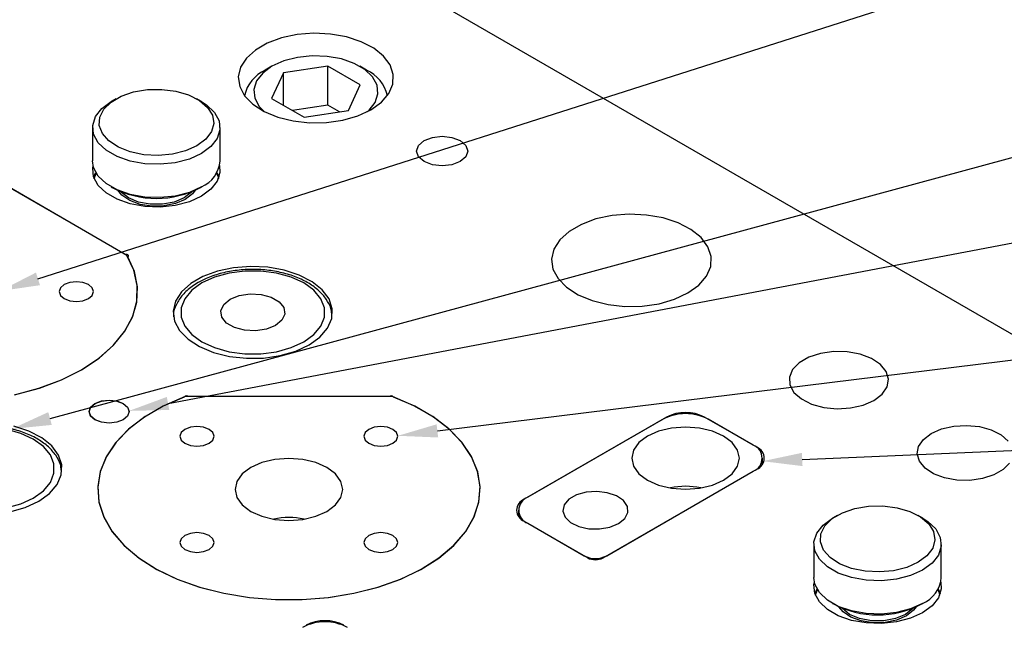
# Model space of a CAD drawing. Header units: inches. Extents: x 220 to 877, y 4 to 174.
# Tile 477 of 656: x 496.13 to 499.99, y 149.25 to 151.63. Entities that reach past the tile are written whole.
import ezdxf

# ---------------------------------------------------------------- set-up
doc = ezdxf.new("R2010")
doc.units = ezdxf.units.IN
doc.header["$LTSCALE"] = 0.5
doc.header["$MEASUREMENT"] = 0
for name, color, linetype in [('DIE-M-S', 8, 'Continuous'), ('DIE-M-S2', 1, 'Continuous'), ('DIE-M-S3', 8, 'Continuous'), ('SID-M-S', 105, 'Continuous'), ('SVD-M-S', 8, 'Continuous')]:
    doc.layers.add(name, color=color, linetype=linetype)

msp = doc.modelspace()

# ---------------------------------------------------------------- linework, layer by layer
at = {"layer": 'DIE-M-S', "linetype": 'Continuous', "lineweight": 25}
for p, q in [((501.20909, 149.70784), (491.24602, 155.45939)), ((497.2183, 151.56835), (497.15649, 151.55524)), ((497.28354, 151.57348), (497.2183, 151.56835)), ((497.34917, 151.57039), (497.28354, 151.57348)), ((497.41211, 151.55924), (497.34917, 151.57039)), ((497.10101, 151.53477), (497.05445, 151.50789)), ((497.15649, 151.55524), (497.10101, 151.53477)), ((497.46943, 151.54053), (497.41211, 151.55924)), ((497.51844, 151.51515), (497.46943, 151.54053)), ((497.05445, 151.50789), (497.01899, 151.47586)), ((497.55685, 151.48427), (497.51844, 151.51515)), ((497.58287, 151.44936), (497.55685, 151.48427)), ((497.01899, 151.47586), (496.99629, 151.44018)), ((497.59528, 151.41203), (497.58287, 151.44936)), ((496.99629, 151.44018), (496.9874, 151.40252)), ((497.5935, 151.37403), (497.59528, 151.41203)), ((496.9874, 151.40252), (496.99274, 151.36463)), ((497.57761, 151.33714), (497.5935, 151.37403)), ((496.99274, 151.36463), (497.01207, 151.3283)), ((497.54835, 151.30309), (497.57761, 151.33714)), ((497.01207, 151.3283), (497.04447, 151.29521)), ((497.04447, 151.29521), (497.08844, 151.26691)), ((497.5071, 151.27346), (497.54835, 151.30309)), ((497.08844, 151.26691), (497.14192, 151.24474)), ((497.45578, 151.24965), (497.5071, 151.27346)), ((497.14192, 151.24474), (497.20241, 151.22972)), ((497.20241, 151.22972), (497.26707, 151.22256)), ((497.26707, 151.22256), (497.33289, 151.22358)), ((497.33289, 151.22358), (497.39679, 151.23276)), ((497.39679, 151.23276), (497.45578, 151.24965)), ((497.69391, 151.13422), (497.7157, 151.15304)), ((497.7157, 151.15304), (497.7483, 151.16562)), ((497.7483, 151.16562), (497.78676, 151.17003)), ((497.78676, 151.17003), (497.82522, 151.16562)), ((497.82522, 151.16562), (497.85782, 151.15304)), ((497.85782, 151.15304), (497.87961, 151.13422)), ((497.68626, 151.11202), (497.69391, 151.13422)), ((497.69391, 151.08981), (497.68626, 151.11202)), ((497.87961, 151.13422), (497.88726, 151.11202)), ((497.88726, 151.11202), (497.87961, 151.08981)), ((497.7157, 151.07099), (497.69391, 151.08981)), ((497.7483, 151.05842), (497.7157, 151.07099)), ((497.78676, 151.054), (497.7483, 151.05842)), ((497.82522, 151.05842), (497.78676, 151.054)), ((497.85782, 151.07099), (497.82522, 151.05842)), ((497.87961, 151.08981), (497.85782, 151.07099)), ((496.41645, 151.04521), (496.41803, 151.05487)), ((496.42009, 151.01048), (496.41645, 151.04521)), ((496.91554, 151.02778), (496.90468, 150.99356)), ((496.91396, 151.05487), (496.91554, 151.02778)), ((496.43802, 150.97727), (496.42009, 151.01048)), ((496.90468, 150.99356), (496.87994, 150.96184)), ((496.54455, 150.70656), (496.09447, 150.96639)), ((496.4692, 150.94749), (496.43802, 150.97727)), ((496.51182, 150.92289), (496.4692, 150.94749)), ((496.87994, 150.96184), (496.84277, 150.93445)), ((496.56339, 150.90489), (496.51182, 150.92289)), ((496.62093, 150.89454), (496.56339, 150.90489)), ((496.79533, 150.91299), (496.74037, 150.89871)), ((496.84277, 150.93445), (496.79533, 150.91299)), ((496.68109, 150.89244), (496.62093, 150.89454)), ((496.74037, 150.89871), (496.68109, 150.89244)), ((498.38993, 150.84554), (498.33281, 150.82446)), ((498.45356, 150.85903), (498.38993, 150.84554)), ((498.52073, 150.86432), (498.45356, 150.85903)), ((498.5883, 150.86114), (498.52073, 150.86432)), ((498.6531, 150.84965), (498.5883, 150.86114)), ((498.71212, 150.83039), (498.6531, 150.84965)), ((498.76258, 150.80426), (498.71212, 150.83039)), ((498.28488, 150.79679), (498.24837, 150.76381)), ((498.33281, 150.82446), (498.28488, 150.79679)), ((498.80212, 150.77247), (498.76258, 150.80426)), ((498.24837, 150.76381), (498.22499, 150.72708)), ((498.82891, 150.73652), (498.80212, 150.77247)), ((498.22499, 150.72708), (498.21584, 150.6883)), ((498.84169, 150.69809), (498.82891, 150.73652)), ((496.54779, 150.70675), (496.54455, 150.70656)), ((496.55095, 150.70633), (496.54779, 150.70675)), ((496.55372, 150.70534), (496.55095, 150.70633)), ((496.55579, 150.70389), (496.55372, 150.70534)), ((496.55426, 150.69693), (496.55614, 150.69846)), ((496.57991, 150.63905), (496.55426, 150.69693)), ((496.55694, 150.70214), (496.55579, 150.70389)), ((496.55614, 150.69846), (496.55706, 150.70026)), ((496.55706, 150.70026), (496.55694, 150.70214)), ((498.21584, 150.6883), (498.22134, 150.6493)), ((498.83985, 150.65897), (498.84169, 150.69809)), ((496.59151, 150.57967), (496.57991, 150.63905)), ((496.90545, 150.64092), (496.84851, 150.61991)), ((496.96888, 150.65437), (496.90545, 150.64092)), ((497.03583, 150.65964), (496.96888, 150.65437)), ((497.10319, 150.65647), (497.03583, 150.65964)), ((497.16778, 150.64502), (497.10319, 150.65647)), ((497.22661, 150.62582), (497.16778, 150.64502)), ((498.22134, 150.6493), (498.24124, 150.61189)), ((498.82349, 150.62099), (498.83985, 150.65897)), ((496.84851, 150.61991), (496.80073, 150.59232)), ((497.27691, 150.59977), (497.22661, 150.62582)), ((497.31633, 150.56809), (497.27691, 150.59977)), ((498.24124, 150.61189), (498.2746, 150.57782)), ((498.79337, 150.58593), (498.82349, 150.62099)), ((496.58885, 150.51994), (496.59151, 150.57967)), ((496.76434, 150.55946), (496.74103, 150.52284)), ((496.80073, 150.59232), (496.76434, 150.55946)), ((497.34303, 150.53225), (497.31633, 150.56809)), ((498.2746, 150.57782), (498.31987, 150.54869)), ((498.7509, 150.55543), (498.79337, 150.58593)), ((496.57196, 150.46099), (496.58885, 150.51994)), ((496.74103, 150.52284), (496.73191, 150.48419)), ((497.35577, 150.49394), (497.34303, 150.53225)), ((498.31987, 150.54869), (498.37493, 150.52586)), ((498.37493, 150.52586), (498.4372, 150.51039)), ((498.63733, 150.51352), (498.69806, 150.53091)), ((498.69806, 150.53091), (498.7509, 150.55543)), ((496.73191, 150.48419), (496.7374, 150.4453)), ((497.35394, 150.45495), (497.35577, 150.49394)), ((498.4372, 150.51039), (498.50378, 150.50302)), ((498.50378, 150.50302), (498.57154, 150.50408)), ((498.57154, 150.50408), (498.63733, 150.51352)), ((496.54117, 150.40395), (496.57196, 150.46099)), ((496.7374, 150.4453), (496.75723, 150.40801)), ((497.33763, 150.41709), (497.35394, 150.45495)), ((496.49708, 150.34989), (496.54117, 150.40395)), ((496.75723, 150.40801), (496.79049, 150.37405)), ((497.3076, 150.38214), (497.33763, 150.41709)), ((496.79049, 150.37405), (496.83561, 150.34502)), ((497.26527, 150.35174), (497.3076, 150.38214)), ((496.44051, 150.29985), (496.49708, 150.34989)), ((496.83561, 150.34502), (496.8905, 150.32226)), ((497.15206, 150.30996), (497.2126, 150.3273)), ((497.2126, 150.3273), (497.26527, 150.35174)), ((499.32245, 150.32595), (499.27086, 150.31869)), ((499.37553, 150.3249), (499.32245, 150.32595)), ((499.42614, 150.31563), (499.37553, 150.3249)), ((496.37255, 150.25479), (496.44051, 150.29985)), ((496.8905, 150.32226), (496.95257, 150.30684)), ((496.95257, 150.30684), (497.01894, 150.29949)), ((497.01894, 150.29949), (497.08648, 150.30055)), ((497.08648, 150.30055), (497.15206, 150.30996)), ((499.22457, 150.30366), (499.18702, 150.28199)), ((499.27086, 150.31869), (499.22457, 150.30366)), ((499.47055, 150.29881), (499.42614, 150.31563)), ((499.50545, 150.27571), (499.47055, 150.29881)), ((496.29448, 150.21555), (496.37255, 150.25479)), ((499.16099, 150.25526), (499.14842, 150.22548)), ((499.18702, 150.28199), (499.16099, 150.25526)), ((499.52826, 150.24802), (499.50545, 150.27571)), ((499.53728, 150.21781), (499.52826, 150.24802)), ((496.20781, 150.1829), (496.29448, 150.21555)), ((499.14842, 150.22548), (499.15023, 150.19484)), ((499.53185, 150.18731), (499.53728, 150.21781)), ((496.11417, 150.15744), (496.20781, 150.1829)), ((499.15023, 150.19484), (499.16629, 150.16562)), ((499.51237, 150.1588), (499.53185, 150.18731)), ((496.42523, 150.12233), (496.45069, 150.13215)), ((496.45069, 150.13215), (496.48073, 150.1356)), ((496.48073, 150.1356), (496.51077, 150.13215)), ((496.51077, 150.13215), (496.53624, 150.12233)), ((496.77484, 150.14757), (496.69217, 150.11136)), ((497.57824, 150.14904), (496.7932, 150.14904)), ((497.67927, 150.11136), (497.5966, 150.14757)), ((499.16629, 150.16562), (499.19542, 150.13999)), ((499.19542, 150.13999), (499.23545, 150.11984)), ((499.43797, 150.11584), (499.48028, 150.13437)), ((499.48028, 150.13437), (499.51237, 150.1588)), ((496.40223, 150.09028), (496.40821, 150.10762)), ((496.40821, 150.10762), (496.42523, 150.12233)), ((496.53624, 150.12233), (496.55326, 150.10762)), ((496.55326, 150.10762), (496.55923, 150.09028)), ((496.69217, 150.11136), (496.61894, 150.06891)), ((497.7525, 150.06891), (497.67927, 150.11136)), ((499.23545, 150.11984), (499.2834, 150.10667)), ((499.2834, 150.10667), (499.33574, 150.10146)), ((499.33574, 150.10146), (499.38856, 150.1046)), ((499.38856, 150.1046), (499.43797, 150.11584)), ((496.40821, 150.07294), (496.40223, 150.09028)), ((496.42523, 150.05824), (496.40821, 150.07294)), ((496.45069, 150.04841), (496.42523, 150.05824)), ((496.53624, 150.05824), (496.51077, 150.04841)), ((496.55326, 150.07294), (496.53624, 150.05824)), ((496.55923, 150.09028), (496.55326, 150.07294)), ((496.61894, 150.06891), (496.55657, 150.02103)), ((497.81487, 150.02103), (497.7525, 150.06891)), ((498.66711, 150.06906), (498.10849, 149.74657)), ((498.66711, 150.06792), (498.66711, 150.06906)), ((499.02066, 149.95068), (498.8156, 150.06906)), ((498.8156, 150.06792), (498.8156, 150.06906)), ((496.16595, 150.01351), (496.10712, 150.03271)), ((496.48073, 150.04496), (496.45069, 150.04841)), ((496.51077, 150.04841), (496.48073, 150.04496)), ((496.55657, 150.02103), (496.50624, 149.96864)), ((497.8652, 149.96864), (497.81487, 150.02103)), ((499.70479, 150.00476), (499.74547, 150.02257)), ((499.74547, 150.02257), (499.79298, 150.03339)), ((499.79298, 150.03339), (499.84377, 150.0364)), ((499.84377, 150.0364), (499.89409, 150.03139)), ((499.89409, 150.03139), (499.9402, 150.01873)), ((499.9402, 150.01873), (499.97869, 149.99936)), ((496.21625, 149.98746), (496.16595, 150.01351)), ((496.25567, 149.95578), (496.21625, 149.98746)), ((499.6552, 149.95385), (499.67393, 149.98127)), ((499.67393, 149.98127), (499.70479, 150.00476)), ((499.97869, 149.99936), (500.0067, 149.97471)), ((496.28237, 149.91995), (496.25567, 149.95578)), ((496.50624, 149.96864), (496.46891, 149.91274)), ((497.90252, 149.91274), (497.8652, 149.96864)), ((499.02066, 149.94909), (499.02066, 149.95068)), ((499.64998, 149.92453), (499.6552, 149.95385)), ((496.29511, 149.88164), (496.28237, 149.91995)), ((496.46891, 149.91274), (496.44532, 149.8544)), ((497.92612, 149.8544), (497.90252, 149.91274)), ((499.65865, 149.89548), (499.64998, 149.92453)), ((496.29328, 149.84264), (496.29511, 149.88164)), ((498.41785, 149.51696), (499.02066, 149.86495)), ((499.68058, 149.86886), (499.65865, 149.89548)), ((499.71414, 149.84664), (499.68058, 149.86886)), ((499.98677, 149.86282), (499.95066, 149.84198)), ((500.0118, 149.88852), (499.98677, 149.86282)), ((496.27697, 149.80478), (496.29328, 149.84264)), ((496.44532, 149.8544), (496.43589, 149.79474)), ((497.93554, 149.79474), (497.92612, 149.8544)), ((499.75684, 149.83047), (499.71414, 149.84664)), ((499.80551, 149.82156), (499.75684, 149.83047)), ((499.90615, 149.82753), (499.85654, 149.82055)), ((499.95066, 149.84198), (499.90615, 149.82753)), ((496.24694, 149.76984), (496.27697, 149.80478)), ((496.43589, 149.79474), (496.44083, 149.7349)), ((497.93061, 149.7349), (497.93554, 149.79474)), ((499.85654, 149.82055), (499.80551, 149.82156)), ((496.20461, 149.73943), (496.24694, 149.76984)), ((498.10849, 149.74499), (498.10849, 149.74657)), ((496.0914, 149.69766), (496.15194, 149.71499)), ((496.15194, 149.71499), (496.20461, 149.73943)), ((496.44083, 149.7349), (496.46002, 149.67603)), ((497.91142, 149.67603), (497.93061, 149.7349)), ((496.46002, 149.67603), (496.49311, 149.61925)), ((497.87833, 149.61925), (497.91142, 149.67603)), ((498.10849, 149.66085), (498.35775, 149.51696)), ((496.49311, 149.61925), (496.53946, 149.56565)), ((497.83198, 149.56565), (497.87833, 149.61925)), ((496.53946, 149.56565), (496.59818, 149.51625)), ((497.77326, 149.51625), (497.83198, 149.56565)), ((496.59818, 149.51625), (496.66815, 149.47201)), ((497.70329, 149.47201), (497.77326, 149.51625)), ((496.66815, 149.47201), (496.74802, 149.43376)), ((497.62341, 149.43376), (497.70329, 149.47201)), ((496.74802, 149.43376), (496.83628, 149.40225)), ((496.83628, 149.40225), (496.93123, 149.37807)), ((497.44021, 149.37807), (497.53515, 149.40225)), ((497.53515, 149.40225), (497.62341, 149.43376)), ((499.24488, 149.4124), (499.24646, 149.42205)), ((499.24852, 149.37767), (499.24488, 149.4124)), ((499.74239, 149.42205), (499.74397, 149.39497)), ((496.93123, 149.37807), (497.03105, 149.36169)), ((497.03105, 149.36169), (497.13383, 149.35342)), ((497.23761, 149.35342), (497.34039, 149.36169)), ((497.34039, 149.36169), (497.44021, 149.37807)), ((499.26645, 149.34445), (499.24852, 149.37767)), ((499.7331, 149.36075), (499.70837, 149.32902)), ((499.74397, 149.39497), (499.7331, 149.36075)), ((497.13383, 149.35342), (497.23761, 149.35342)), ((499.29763, 149.31468), (499.26645, 149.34445)), ((499.70837, 149.32902), (499.6712, 149.30163)), ((499.34024, 149.29007), (499.29763, 149.31468)), ((499.39182, 149.27208), (499.34024, 149.29007)), ((499.6712, 149.30163), (499.62376, 149.28017)), ((499.44936, 149.26172), (499.39182, 149.27208)), ((499.50952, 149.25962), (499.44936, 149.26172)), ((499.5688, 149.2659), (499.50952, 149.25962)), ((499.62376, 149.28017), (499.5688, 149.2659))]:
    msp.add_line(p, q, dxfattribs=at)
for centre, radius, start, end in [((496.78476, 150.13914), 0.01302, 49.5765, 139.63175), ((497.58668, 150.13914), 0.01302, 40.36825, 130.4235), ((498.74135, 149.92576), 0.16139, 62.60967, 117.39033), ((499.00439, 149.90781), 0.04584, 290.78342, 69.21658), ((498.12476, 149.70371), 0.04584, 110.78342, 249.21658), ((498.3878, 149.57496), 0.06532, 242.60967, 297.39033), ((497.32714, 149.10935), 0.16139, 62.60967, 117.39033)]:
    msp.add_arc(centre, radius, start, end, dxfattribs=at)
at = {"layer": 'DIE-M-S2', "linetype": 'Continuous', "lineweight": 25}
for p, q in [((496.55068, 150.70303), (496.08835, 150.96993)), ((496.57809, 150.64458), (496.55068, 150.70303)), ((496.59111, 150.5845), (496.57809, 150.64458)), ((496.32658, 150.59668), (496.30484, 150.58829)), ((496.35222, 150.59962), (496.32658, 150.59668)), ((496.37786, 150.59668), (496.35222, 150.59962)), ((496.39959, 150.58829), (496.37786, 150.59668)), ((496.29032, 150.57574), (496.28522, 150.56094)), ((496.28522, 150.56094), (496.29032, 150.54614)), ((496.30484, 150.58829), (496.29032, 150.57574)), ((496.41412, 150.57574), (496.39959, 150.58829)), ((496.41922, 150.56094), (496.41412, 150.57574)), ((496.41412, 150.54614), (496.41922, 150.56094)), ((496.58947, 150.52395), (496.59111, 150.5845)), ((496.29032, 150.54614), (496.30484, 150.53359)), ((496.30484, 150.53359), (496.32658, 150.52521)), ((496.32658, 150.52521), (496.35222, 150.52226)), ((496.35222, 150.52226), (496.37786, 150.52521)), ((496.37786, 150.52521), (496.39959, 150.53359)), ((496.39959, 150.53359), (496.41412, 150.54614)), ((496.57323, 150.46413), (496.58947, 150.52395)), ((496.54268, 150.4062), (496.57323, 150.46413)), ((496.49843, 150.3513), (496.54268, 150.4062)), ((496.44135, 150.30049), (496.49843, 150.3513)), ((496.37255, 150.25479), (496.44135, 150.30049)), ((496.29337, 150.21507), (496.37255, 150.25479)), ((496.20537, 150.18212), (496.29337, 150.21507)), ((496.11027, 150.15657), (496.20537, 150.18212)), ((496.77878, 150.14904), (496.69552, 150.11304)), ((497.59266, 150.14904), (496.77878, 150.14904)), ((497.67592, 150.11304), (497.59266, 150.14904)), ((496.69552, 150.11304), (496.62169, 150.07073)), ((497.74974, 150.07073), (497.67592, 150.11304)), ((496.62169, 150.07073), (496.55872, 150.02293)), ((497.81272, 150.02293), (497.74974, 150.07073)), ((498.65297, 150.06089), (498.12264, 149.75474)), ((499.00652, 149.95884), (498.82974, 150.06089)), ((496.55872, 150.02293), (496.5078, 149.97056)), ((496.77772, 150.02089), (496.76319, 150.00834)), ((496.79945, 150.02927), (496.77772, 150.02089)), ((496.82509, 150.03222), (496.79945, 150.02927)), ((496.85073, 150.02927), (496.82509, 150.03222)), ((496.87247, 150.02089), (496.85073, 150.02927)), ((496.88699, 150.00834), (496.87247, 150.02089)), ((497.49897, 150.02089), (497.48444, 150.00834)), ((497.5207, 150.02927), (497.49897, 150.02089)), ((497.54634, 150.03222), (497.5207, 150.02927)), ((497.57198, 150.02927), (497.54634, 150.03222)), ((497.59372, 150.02089), (497.57198, 150.02927)), ((497.60824, 150.00834), (497.59372, 150.02089)), ((497.86363, 149.97056), (497.81272, 150.02293)), ((498.68674, 150.02547), (498.63585, 150.0133)), ((498.74135, 150.02962), (498.68674, 150.02547)), ((498.79596, 150.02547), (498.74135, 150.02962)), ((498.84685, 150.0133), (498.79596, 150.02547)), ((496.76319, 150.00834), (496.75809, 149.99354)), ((496.75809, 149.99354), (496.76319, 149.97874)), ((496.76319, 149.97874), (496.77772, 149.96619)), ((496.87247, 149.96619), (496.88699, 149.97874)), ((496.89209, 149.99354), (496.88699, 150.00834)), ((496.88699, 149.97874), (496.89209, 149.99354)), ((497.48444, 150.00834), (497.47934, 149.99354)), ((497.47934, 149.99354), (497.48444, 149.97874)), ((497.48444, 149.97874), (497.49897, 149.96619)), ((497.59372, 149.96619), (497.60824, 149.97874)), ((497.61334, 149.99354), (497.60824, 150.00834)), ((497.60824, 149.97874), (497.61334, 149.99354)), ((498.59215, 149.99395), (498.55862, 149.96872)), ((498.63585, 150.0133), (498.59215, 149.99395)), ((498.89055, 149.99395), (498.84685, 150.0133)), ((498.92408, 149.96872), (498.89055, 149.99395)), ((496.5078, 149.97056), (496.46993, 149.91463)), ((496.77772, 149.96619), (496.79945, 149.9578)), ((496.79945, 149.9578), (496.82509, 149.95486)), ((496.82509, 149.95486), (496.85073, 149.9578)), ((496.85073, 149.9578), (496.87247, 149.96619)), ((497.49897, 149.96619), (497.5207, 149.9578)), ((497.5207, 149.9578), (497.54634, 149.95486)), ((497.54634, 149.95486), (497.57198, 149.9578)), ((497.57198, 149.9578), (497.59372, 149.96619)), ((497.90151, 149.91463), (497.86363, 149.97056)), ((498.53754, 149.93934), (498.53035, 149.90781)), ((498.55862, 149.96872), (498.53754, 149.93934)), ((498.94516, 149.93934), (498.92408, 149.96872)), ((498.95235, 149.90781), (498.94516, 149.93934)), ((496.46993, 149.91463), (496.44583, 149.85621)), ((497.13111, 149.90301), (497.08022, 149.89084)), ((497.18572, 149.90716), (497.13111, 149.90301)), ((497.24033, 149.90301), (497.18572, 149.90716)), ((497.29122, 149.89084), (497.24033, 149.90301)), ((497.92561, 149.85621), (497.90151, 149.91463)), ((498.53035, 149.90781), (498.53754, 149.87629)), ((498.94516, 149.87629), (498.95235, 149.90781)), ((499.04313, 149.88422), (499.04313, 149.90781)), ((497.03652, 149.87148), (497.00299, 149.84626)), ((497.08022, 149.89084), (497.03652, 149.87148)), ((497.33492, 149.87148), (497.29122, 149.89084)), ((497.36845, 149.84626), (497.33492, 149.87148)), ((498.53754, 149.87629), (498.55862, 149.84691)), ((498.92408, 149.84691), (498.94516, 149.87629)), ((496.44583, 149.85621), (496.43596, 149.79643)), ((497.00299, 149.84626), (496.98191, 149.81688)), ((497.38953, 149.81688), (497.36845, 149.84626)), ((497.93547, 149.79643), (497.92561, 149.85621)), ((498.43199, 149.52512), (499.00652, 149.85679)), ((498.55862, 149.84691), (498.59215, 149.82168)), ((498.89055, 149.82168), (498.92408, 149.84691)), ((496.43596, 149.79643), (496.44052, 149.73643)), ((496.98191, 149.81688), (496.97472, 149.78535)), ((496.97472, 149.78535), (496.98191, 149.75383)), ((497.39672, 149.78535), (497.38953, 149.81688)), ((497.38953, 149.75383), (497.39672, 149.78535)), ((497.93092, 149.73643), (497.93547, 149.79643)), ((498.59215, 149.82168), (498.63585, 149.80233)), ((498.63585, 149.80233), (498.68674, 149.79016)), ((498.68674, 149.79016), (498.74135, 149.78601)), ((498.74135, 149.78601), (498.79596, 149.79016)), ((498.79596, 149.79016), (498.84685, 149.80233)), ((498.84685, 149.80233), (498.89055, 149.82168)), ((496.98191, 149.75383), (497.00299, 149.72445)), ((497.36845, 149.72445), (497.38953, 149.75383)), ((498.28363, 149.74665), (498.26512, 149.7248)), ((498.31342, 149.76385), (498.28363, 149.74665)), ((498.35128, 149.77453), (498.31342, 149.76385)), ((498.39309, 149.77754), (498.35128, 149.77453)), ((498.43433, 149.77255), (498.39309, 149.77754)), ((498.47053, 149.7601), (498.43433, 149.77255)), ((498.49776, 149.74154), (498.47053, 149.7601)), ((496.44052, 149.73643), (496.45942, 149.67737)), ((497.00299, 149.72445), (497.03652, 149.69922)), ((497.33492, 149.69922), (497.36845, 149.72445)), ((497.91202, 149.67737), (497.93092, 149.73643)), ((498.26512, 149.7248), (498.25991, 149.70066)), ((498.51308, 149.71888), (498.49776, 149.74154)), ((498.51482, 149.69457), (498.51308, 149.71888)), ((496.45942, 149.67737), (496.49228, 149.6204)), ((497.03652, 149.69922), (497.08022, 149.67986)), ((497.08022, 149.67986), (497.13111, 149.6677)), ((497.24033, 149.6677), (497.29122, 149.67986)), ((497.29122, 149.67986), (497.33492, 149.69922)), ((497.87915, 149.6204), (497.91202, 149.67737)), ((498.08602, 149.70371), (498.08602, 149.68011)), ((498.25991, 149.70066), (498.26856, 149.67685)), ((498.26856, 149.67685), (498.29013, 149.65596)), ((498.47831, 149.65146), (498.50279, 149.67126)), ((498.50279, 149.67126), (498.51482, 149.69457)), ((497.13111, 149.6677), (497.18572, 149.66355)), ((497.18572, 149.66355), (497.24033, 149.6677)), ((498.12264, 149.65269), (498.34361, 149.52512)), ((498.29013, 149.65596), (498.32228, 149.64023)), ((498.32228, 149.64023), (498.36153, 149.63139)), ((498.36153, 149.63139), (498.40363, 149.63039)), ((498.40363, 149.63039), (498.44402, 149.63733)), ((498.44402, 149.63733), (498.47831, 149.65146)), ((496.49228, 149.6204), (496.53849, 149.56659)), ((496.76319, 149.59197), (496.75809, 149.57717)), ((496.77772, 149.60452), (496.76319, 149.59197)), ((496.79945, 149.6129), (496.77772, 149.60452)), ((496.82509, 149.61585), (496.79945, 149.6129)), ((496.85073, 149.6129), (496.82509, 149.61585)), ((496.87247, 149.60452), (496.85073, 149.6129)), ((496.88699, 149.59197), (496.87247, 149.60452)), ((496.89209, 149.57717), (496.88699, 149.59197)), ((497.48444, 149.59197), (497.47934, 149.57717)), ((497.49897, 149.60452), (497.48444, 149.59197)), ((497.5207, 149.6129), (497.49897, 149.60452)), ((497.54634, 149.61585), (497.5207, 149.6129)), ((497.57198, 149.6129), (497.54634, 149.61585)), ((497.59372, 149.60452), (497.57198, 149.6129)), ((497.60824, 149.59197), (497.59372, 149.60452)), ((497.61334, 149.57717), (497.60824, 149.59197)), ((497.83294, 149.56659), (497.87915, 149.6204)), ((496.53849, 149.56659), (496.59715, 149.517)), ((496.75809, 149.57717), (496.76319, 149.56237)), ((496.76319, 149.56237), (496.77772, 149.54982)), ((496.87247, 149.54982), (496.88699, 149.56237)), ((496.88699, 149.56237), (496.89209, 149.57717)), ((497.47934, 149.57717), (497.48444, 149.56237)), ((497.48444, 149.56237), (497.49897, 149.54982)), ((497.59372, 149.54982), (497.60824, 149.56237)), ((497.60824, 149.56237), (497.61334, 149.57717)), ((497.77428, 149.517), (497.83294, 149.56659)), ((496.59715, 149.517), (496.66714, 149.47256)), ((496.77772, 149.54982), (496.79945, 149.54144)), ((496.79945, 149.54144), (496.82509, 149.53849)), ((496.82509, 149.53849), (496.85073, 149.54144)), ((496.85073, 149.54144), (496.87247, 149.54982)), ((497.49897, 149.54982), (497.5207, 149.54144)), ((497.5207, 149.54144), (497.54634, 149.53849)), ((497.54634, 149.53849), (497.57198, 149.54144)), ((497.57198, 149.54144), (497.59372, 149.54982)), ((497.7043, 149.47256), (497.77428, 149.517)), ((496.66714, 149.47256), (496.7471, 149.43415)), ((497.62434, 149.43415), (497.7043, 149.47256)), ((496.7471, 149.43415), (496.8355, 149.40249)), ((496.8355, 149.40249), (496.93063, 149.3782)), ((497.4408, 149.3782), (497.53594, 149.40249)), ((497.53594, 149.40249), (497.62434, 149.43415)), ((496.93063, 149.3782), (497.03068, 149.36174)), ((497.03068, 149.36174), (497.1337, 149.35343)), ((497.23773, 149.35343), (497.34076, 149.36174)), ((497.34076, 149.36174), (497.4408, 149.3782)), ((497.1337, 149.35343), (497.23773, 149.35343))]:
    msp.add_line(p, q, dxfattribs=at)
for centre, radius, start, end in [((498.74135, 149.8903), 0.19213, 62.60967, 117.39033), ((498.98715, 149.90781), 0.05458, 290.78342, 69.21658), ((498.142, 149.70371), 0.05458, 110.78342, 249.21658), ((498.3878, 149.61042), 0.09606, 242.60967, 297.39033), ((497.32714, 149.07389), 0.19213, 62.60967, 117.39033)]:
    msp.add_arc(centre, radius, start, end, dxfattribs=at)
at = {"layer": 'DIE-M-S3', "linetype": 'Continuous', "lineweight": 25}
for p, q in [((496.52809, 151.32694), (496.57664, 151.34351)), ((496.57664, 151.34351), (496.6308, 151.35259)), ((496.6308, 151.35259), (496.68717, 151.35362)), ((496.68717, 151.35362), (496.74221, 151.34651)), ((496.74221, 151.34651), (496.79246, 151.33173)), ((496.79246, 151.33173), (496.83477, 151.3102)), ((496.45205, 151.27855), (496.48919, 151.30592)), ((496.4595, 151.27589), (496.48821, 151.30391)), ((496.48821, 151.30391), (496.52809, 151.32694)), ((496.50687, 151.31613), (496.48919, 151.30592)), ((496.8428, 151.30592), (496.82512, 151.31613)), ((496.83477, 151.3102), (496.86647, 151.28327)), ((496.8428, 151.30592), (496.86279, 151.2929)), ((496.86279, 151.2929), (496.89397, 151.26312)), ((496.42731, 151.24683), (496.45205, 151.27855)), ((496.44377, 151.24462), (496.4595, 151.27589)), ((496.86647, 151.28327), (496.88558, 151.25264)), ((496.88558, 151.25264), (496.89088, 151.22022)), ((496.89397, 151.26312), (496.9119, 151.2299)), ((496.41645, 151.2126), (496.42731, 151.24683)), ((496.44199, 151.21208), (496.44377, 151.24462)), ((496.89088, 151.22022), (496.88206, 151.18807)), ((496.9119, 151.2299), (496.91554, 151.19518)), ((496.416, 151.20389), (496.416, 151.07324)), ((496.42009, 151.17787), (496.41645, 151.2126)), ((496.43802, 151.14466), (496.42009, 151.17787)), ((496.4543, 151.1803), (496.44199, 151.21208)), ((496.4799, 151.15129), (496.4543, 151.1803)), ((496.88206, 151.18807), (496.85966, 151.15818)), ((496.91554, 151.19518), (496.90468, 151.16095)), ((496.916, 151.07324), (496.916, 151.20389)), ((496.4692, 151.11488), (496.43802, 151.14466)), ((496.5172, 151.12687), (496.4799, 151.15129)), ((496.85966, 151.15818), (496.82509, 151.13246)), ((496.90468, 151.16095), (496.87994, 151.12923)), ((496.51182, 151.09028), (496.4692, 151.11488)), ((496.56385, 151.10857), (496.5172, 151.12687)), ((496.61691, 151.09754), (496.56385, 151.10857)), ((496.67306, 151.09448), (496.61691, 151.09754)), ((496.72877, 151.09957), (496.67306, 151.09448)), ((496.78053, 151.1125), (496.72877, 151.09957)), ((496.82509, 151.13246), (496.78053, 151.1125)), ((496.84277, 151.10184), (496.79533, 151.08038)), ((496.87994, 151.12923), (496.84277, 151.10184)), ((496.42009, 151.04723), (496.416, 151.07324)), ((496.56339, 151.07228), (496.51182, 151.09028)), ((496.62093, 151.06193), (496.56339, 151.07228)), ((496.68109, 151.05983), (496.62093, 151.06193)), ((496.74037, 151.0661), (496.68109, 151.05983)), ((496.79533, 151.08038), (496.74037, 151.0661)), ((496.43802, 151.01401), (496.42009, 151.04723)), ((496.42026, 151.00996), (496.42731, 151.02636)), ((496.42258, 151.00358), (496.43003, 151.02556)), ((496.42731, 151.02636), (496.42841, 151.02833)), ((496.90196, 151.02556), (496.90698, 151.013)), ((496.90358, 151.02833), (496.91173, 151.00996)), ((496.4692, 150.98424), (496.43802, 151.01401)), ((496.51182, 150.95964), (496.4692, 150.98424)), ((496.90698, 151.013), (496.90941, 151.00358)), ((496.48919, 150.97121), (496.49273, 150.96917)), ((496.56339, 150.94164), (496.51182, 150.95964)), ((496.53052, 150.93836), (496.51433, 150.95808)), ((496.52789, 150.95097), (496.52611, 150.95304)), ((496.55639, 150.92832), (496.52789, 150.95097)), ((496.79533, 150.94974), (496.74037, 150.93546)), ((496.8041, 150.95097), (496.7756, 150.92832)), ((496.80745, 150.94435), (496.77913, 150.92219)), ((496.84277, 150.97119), (496.79533, 150.94974)), ((496.80588, 150.95304), (496.8041, 150.95097)), ((496.81766, 150.95808), (496.80745, 150.94435)), ((496.83926, 150.96917), (496.8428, 150.97121)), ((496.56163, 150.9175), (496.53052, 150.93836)), ((496.59563, 150.91186), (496.55639, 150.92832)), ((496.60201, 150.90285), (496.56163, 150.9175)), ((496.62093, 150.93129), (496.56339, 150.94164)), ((496.64175, 150.90321), (496.59563, 150.91186)), ((496.68109, 150.92918), (496.62093, 150.93129)), ((496.74037, 150.93546), (496.68109, 150.92918)), ((496.73636, 150.91186), (496.69024, 150.90321)), ((496.74076, 150.90584), (496.69574, 150.89675)), ((496.7756, 150.92832), (496.73636, 150.91186)), ((496.77913, 150.92219), (496.74076, 150.90584)), ((496.64808, 150.89572), (496.60201, 150.90285)), ((496.69024, 150.90321), (496.64175, 150.90321)), ((496.69574, 150.89675), (496.64808, 150.89572)), ((497.01267, 150.64136), (496.95099, 150.63323)), ((497.07593, 150.64136), (497.01267, 150.64136)), ((497.1376, 150.63323), (497.07593, 150.64136)), ((496.894, 150.61739), (496.84454, 150.59462)), ((496.95099, 150.63323), (496.894, 150.61739)), ((497.1946, 150.61739), (497.1376, 150.63323)), ((497.24405, 150.59462), (497.1946, 150.61739)), ((496.8051, 150.56607), (496.77765, 150.53316)), ((496.84454, 150.59462), (496.8051, 150.56607)), ((497.2835, 150.56607), (497.24405, 150.59462)), ((497.31094, 150.53316), (497.2835, 150.56607)), ((496.77765, 150.53316), (496.76357, 150.49756)), ((496.9301, 150.51004), (496.9552, 150.53073)), ((496.9552, 150.53073), (496.99105, 150.54522)), ((496.99105, 150.54522), (497.03332, 150.55176)), ((497.03332, 150.55176), (497.07691, 150.54956)), ((497.07691, 150.54956), (497.11657, 150.53888)), ((497.11657, 150.53888), (497.14751, 150.52102)), ((497.14751, 150.52102), (497.166, 150.49813)), ((497.32502, 150.49756), (497.31094, 150.53316)), ((496.76357, 150.49756), (496.76357, 150.46104)), ((496.91878, 150.48564), (496.9301, 150.51004)), ((496.92259, 150.46047), (496.91878, 150.48564)), ((497.166, 150.49813), (497.16982, 150.47296)), ((497.32502, 150.46104), (497.32502, 150.49756)), ((496.76357, 150.46104), (496.77765, 150.42544)), ((496.94108, 150.43758), (496.92259, 150.46047)), ((497.15849, 150.44856), (497.13339, 150.42787)), ((497.16982, 150.47296), (497.15849, 150.44856)), ((497.31094, 150.42544), (497.32502, 150.46104)), ((496.77765, 150.42544), (496.8051, 150.39253)), ((496.97203, 150.41972), (496.94108, 150.43758)), ((497.01169, 150.40904), (496.97203, 150.41972)), ((497.05528, 150.40684), (497.01169, 150.40904)), ((497.09755, 150.41338), (497.05528, 150.40684)), ((497.13339, 150.42787), (497.09755, 150.41338)), ((497.2835, 150.39253), (497.31094, 150.42544)), ((496.8051, 150.39253), (496.84454, 150.36398)), ((496.84454, 150.36398), (496.894, 150.34121)), ((497.1946, 150.34121), (497.24405, 150.36398)), ((497.24405, 150.36398), (497.2835, 150.39253)), ((496.894, 150.34121), (496.95099, 150.32537)), ((496.95099, 150.32537), (497.01267, 150.31724)), ((497.07593, 150.31724), (497.1376, 150.32537)), ((497.1376, 150.32537), (497.1946, 150.34121)), ((497.01267, 150.31724), (497.07593, 150.31724)), ((496.13394, 150.00508), (496.07694, 150.02093)), ((496.18339, 149.98231), (496.13394, 150.00508)), ((496.22284, 149.95376), (496.18339, 149.98231)), ((496.25028, 149.92086), (496.22284, 149.95376)), ((496.26436, 149.88525), (496.25028, 149.92086)), ((496.26436, 149.84873), (496.26436, 149.88525)), ((496.25028, 149.81313), (496.26436, 149.84873)), ((496.22284, 149.78023), (496.25028, 149.81313)), ((496.13394, 149.72891), (496.18339, 149.75168)), ((496.18339, 149.75168), (496.22284, 149.78023)), ((496.07694, 149.71306), (496.13394, 149.72891)), ((499.35652, 149.69412), (499.40506, 149.71069)), ((499.40506, 149.71069), (499.45922, 149.71978)), ((499.45922, 149.71978), (499.5156, 149.7208)), ((499.5156, 149.7208), (499.57064, 149.7137)), ((499.57064, 149.7137), (499.62089, 149.69892)), ((499.28048, 149.64574), (499.31762, 149.67311)), ((499.28793, 149.64307), (499.31664, 149.6711)), ((499.31664, 149.6711), (499.35652, 149.69412)), ((499.3353, 149.68332), (499.31762, 149.67311)), ((499.62089, 149.69892), (499.6632, 149.67738)), ((499.67123, 149.67311), (499.65355, 149.68332)), ((499.6632, 149.67738), (499.6949, 149.65046)), ((499.67123, 149.67311), (499.69122, 149.66008)), ((499.25574, 149.61401), (499.28048, 149.64574)), ((499.27219, 149.61181), (499.28793, 149.64307)), ((499.69122, 149.66008), (499.7224, 149.6303)), ((499.6949, 149.65046), (499.714, 149.61982)), ((499.7224, 149.6303), (499.74033, 149.59709)), ((499.24488, 149.57979), (499.25574, 149.61401)), ((499.27042, 149.57926), (499.27219, 149.61181)), ((499.714, 149.61982), (499.71931, 149.58741)), ((499.74033, 149.59709), (499.74397, 149.56236)), ((499.24442, 149.57107), (499.24442, 149.44043)), ((499.24852, 149.54506), (499.24488, 149.57979)), ((499.28272, 149.54749), (499.27042, 149.57926)), ((499.71049, 149.55525), (499.68809, 149.52537)), ((499.71931, 149.58741), (499.71049, 149.55525)), ((499.74397, 149.56236), (499.7331, 149.52814)), ((499.74442, 149.44043), (499.74442, 149.57107)), ((499.26645, 149.51184), (499.24852, 149.54506)), ((499.30833, 149.51848), (499.28272, 149.54749)), ((499.34563, 149.49406), (499.30833, 149.51848)), ((499.68809, 149.52537), (499.65352, 149.49964)), ((499.7331, 149.52814), (499.70837, 149.49641)), ((499.29763, 149.48207), (499.26645, 149.51184)), ((499.34024, 149.45747), (499.29763, 149.48207)), ((499.39227, 149.47575), (499.34563, 149.49406)), ((499.44534, 149.46473), (499.39227, 149.47575)), ((499.60896, 149.47969), (499.5572, 149.46675)), ((499.65352, 149.49964), (499.60896, 149.47969)), ((499.70837, 149.49641), (499.6712, 149.46902)), ((499.24852, 149.41441), (499.24442, 149.44043)), ((499.39182, 149.43947), (499.34024, 149.45747)), ((499.44936, 149.42912), (499.39182, 149.43947)), ((499.50149, 149.46166), (499.44534, 149.46473)), ((499.5572, 149.46675), (499.50149, 149.46166)), ((499.62376, 149.44757), (499.5688, 149.43329)), ((499.6712, 149.46902), (499.62376, 149.44757)), ((499.26645, 149.3812), (499.24852, 149.41441)), ((499.50952, 149.42701), (499.44936, 149.42912)), ((499.5688, 149.43329), (499.50952, 149.42701)), ((499.24868, 149.37714), (499.25574, 149.39354)), ((499.25101, 149.37077), (499.25846, 149.39275)), ((499.25574, 149.39354), (499.25683, 149.39552)), ((499.29763, 149.35142), (499.26645, 149.3812)), ((499.73039, 149.39275), (499.73541, 149.38018)), ((499.73201, 149.39552), (499.74016, 149.37714)), ((499.73541, 149.38018), (499.73783, 149.37077)), ((499.34024, 149.32682), (499.29763, 149.35142)), ((499.31762, 149.33839), (499.32115, 149.33635)), ((499.39182, 149.30882), (499.34024, 149.32682)), ((499.35895, 149.30555), (499.34276, 149.32527)), ((499.6712, 149.33838), (499.62376, 149.31692)), ((499.64609, 149.32527), (499.63588, 149.31153)), ((499.66769, 149.33635), (499.67123, 149.33839)), ((499.35632, 149.31815), (499.35454, 149.32023)), ((499.38482, 149.2955), (499.35632, 149.31815)), ((499.39006, 149.28468), (499.35895, 149.30555)), ((499.42405, 149.27905), (499.38482, 149.2955)), ((499.43044, 149.27003), (499.39006, 149.28468)), ((499.44936, 149.29847), (499.39182, 149.30882)), ((499.50952, 149.29637), (499.44936, 149.29847)), ((499.5688, 149.30264), (499.50952, 149.29637)), ((499.60402, 149.2955), (499.56479, 149.27905)), ((499.62376, 149.31692), (499.5688, 149.30264)), ((499.60756, 149.28938), (499.56919, 149.27303)), ((499.63253, 149.31815), (499.60402, 149.2955)), ((499.63588, 149.31153), (499.60756, 149.28938)), ((499.6343, 149.32023), (499.63253, 149.31815)), ((499.47017, 149.27039), (499.42405, 149.27905)), ((499.47651, 149.2629), (499.43044, 149.27003)), ((499.51867, 149.27039), (499.47017, 149.27039)), ((499.52417, 149.26393), (499.47651, 149.2629)), ((499.56479, 149.27905), (499.51867, 149.27039)), ((499.56919, 149.27303), (499.52417, 149.26393))]:
    msp.add_line(p, q, dxfattribs=at)
for centre, radius, start, end in [((496.79514, 151.08267), 0.12123, 293.13813, 355.54173), ((496.666, 151.29773), 0.37145, 242.19469, 297.79993), ((499.62356, 149.44985), 0.12123, 293.13813, 355.54173), ((499.49442, 149.66491), 0.37145, 242.19469, 297.79993)]:
    msp.add_arc(centre, radius, start, end, dxfattribs=at)
for points, knots in [([(497.35388, 150.47327), (497.35298, 150.48064), (497.3505, 150.50103), (497.33314, 150.53231), (497.30426, 150.5656), (497.26452, 150.59465), (497.21579, 150.61846), (497.15994, 150.63589), (497.09951, 150.64621), (497.03696, 150.64908), (496.97467, 150.64447), (496.91517, 150.63237), (496.86635, 150.61569), (496.84003, 150.60169), (496.82954, 150.5961)], [0, 0, 0, 0, 0.0472474, 0.1306622, 0.2161999, 0.304846, 0.3953776, 0.4862551, 0.5769142, 0.6673997, 0.7578924, 0.8485682, 0.9396355, 1, 1, 1, 1]), ([(496.82954, 150.5961), (496.82164, 150.59123), (496.79875, 150.5771), (496.76777, 150.54916), (496.74333, 150.51146), (496.73181, 150.48101), (496.73287, 150.46435), (496.73304, 150.46157)], [0, 0, 0, 0, 0.1432872, 0.4150332, 0.6856664, 0.9476336, 1, 1, 1, 1]), ([(496.29322, 149.86096), (496.29232, 149.86834), (496.28984, 149.88873), (496.27248, 149.92001), (496.2436, 149.95329), (496.20386, 149.98235), (496.15513, 150.00616), (496.09928, 150.02358), (496.03885, 150.0339), (495.9763, 150.03678), (495.91401, 150.03216), (495.85451, 150.02007), (495.80569, 150.00338), (495.77937, 149.98938), (495.76888, 149.9838)], [0, 0, 0, 0, 0.0472474, 0.1306622, 0.2161999, 0.304846, 0.3953776, 0.4862551, 0.5769142, 0.6673997, 0.7578924, 0.8485682, 0.9396355, 1, 1, 1, 1])]:
    msp.add_open_spline(points, degree=3, knots=knots, dxfattribs=at)
at = {"layer": 'SID-M-S'}
for p, q in [((496.20178, 150.61074), (510.66744, 155.23308)), ((496.24902, 150.06325), (510.66405, 153.97352)), ((496.71182, 150.12235), (510.66073, 152.77584)), ((497.76807, 150.01469), (510.66744, 151.60593)), ((499.19898, 149.90275), (510.66744, 150.3984))]:
    msp.add_line(p, q, dxfattribs=at)
for points in [[(496.20969, 150.58597), (496.05318, 150.56326), (496.20969, 150.58597), (496.19386, 150.6355)], [(496.71668, 150.09681), (496.55857, 150.0932), (496.71668, 150.09681), (496.70696, 150.14789)], [(496.25583, 150.03815), (496.09847, 150.02241), (496.25583, 150.03815), (496.24222, 150.08834)], [(497.77126, 149.98889), (497.61325, 149.99559), (497.77126, 149.98889), (497.76489, 150.0405)], [(499.20011, 149.87678), (499.04313, 149.89602), (499.20011, 149.87678), (499.19786, 149.92873)]]:
    msp.add_solid(points, dxfattribs=at)
at = {"layer": 'SVD-M-S', "linetype": 'Continuous', "lineweight": 25}
for p, q in [((497.27707, 151.48514), (497.21927, 151.47903)), ((497.33572, 151.48309), (497.27707, 151.48514)), ((497.39182, 151.473), (497.33572, 151.48309)), ((497.16568, 151.4651), (497.11943, 151.44418)), ((497.33841, 151.44513), (497.16441, 151.41822)), ((497.21927, 151.47903), (497.16568, 151.4651)), ((497.46578, 151.3716), (497.33841, 151.44513)), ((497.33841, 151.29203), (497.33841, 151.44513)), ((497.44211, 151.45545), (497.39182, 151.473)), ((497.48366, 151.43147), (497.44211, 151.45545)), ((497.08319, 151.41748), (497.05907, 151.38655)), ((497.11943, 151.44418), (497.08319, 151.41748)), ((497.1194, 151.44417), (497.09288, 151.42885)), ((497.16441, 151.41822), (497.11779, 151.31777)), ((497.16441, 151.29086), (497.16441, 151.41822)), ((497.49069, 151.42885), (497.46417, 151.44417)), ((497.51406, 151.40243), (497.48366, 151.43147)), ((497.05907, 151.38655), (497.04848, 151.35318)), ((497.41916, 151.27115), (497.46578, 151.3716)), ((497.53154, 151.37005), (497.51406, 151.40243)), ((497.53509, 151.33619), (497.53154, 151.37005)), ((497.04848, 151.35318), (497.05203, 151.31932)), ((497.5245, 151.30282), (497.53509, 151.33619)), ((497.05203, 151.31932), (497.06951, 151.28693)), ((497.11779, 151.31777), (497.24516, 151.24424)), ((497.33841, 151.29203), (497.19958, 151.27055)), ((497.38399, 151.26571), (497.33841, 151.29203)), ((497.50038, 151.27189), (497.5245, 151.30282)), ((497.06951, 151.28693), (497.08894, 151.26666)), ((497.24516, 151.24424), (497.41916, 151.27115)), ((497.49463, 151.26666), (497.50038, 151.27189)), ((496.42558, 150.12212), (496.45088, 150.13188)), ((496.45088, 150.13188), (496.48073, 150.13531)), ((496.48073, 150.13531), (496.51058, 150.13188)), ((496.51058, 150.13188), (496.53589, 150.12212)), ((496.40273, 150.09028), (496.40867, 150.10751)), ((496.40867, 150.10751), (496.42558, 150.12212)), ((496.53589, 150.12212), (496.5528, 150.10751)), ((496.5528, 150.10751), (496.55873, 150.09028)), ((496.40273, 150.09028), (496.40273, 150.08518)), ((496.40867, 150.07305), (496.40273, 150.09028)), ((496.42558, 150.05844), (496.40867, 150.07305)), ((496.45088, 150.04868), (496.42558, 150.05844)), ((496.53589, 150.05844), (496.51058, 150.04868)), ((496.5528, 150.07305), (496.53589, 150.05844)), ((496.55873, 150.09028), (496.5528, 150.07305)), ((496.55873, 150.08518), (496.55873, 150.09028)), ((496.48073, 150.04525), (496.45088, 150.04868)), ((496.51058, 150.04868), (496.48073, 150.04525))]:
    msp.add_line(p, q, dxfattribs=at)
for centre, radius, start, end in [((497.15229, 151.29769), 0.144, 114.35368, 167.52336), ((497.43129, 151.29769), 0.14398, 12.47585, 65.63526), ((498.74135, 149.52364), 0.27387, 77.4393, 102.5607), ((497.18572, 149.40118), 0.27387, 77.4393, 102.5607)]:
    msp.add_arc(centre, radius, start, end, dxfattribs=at)

doc.saveas('drawing.dxf')
